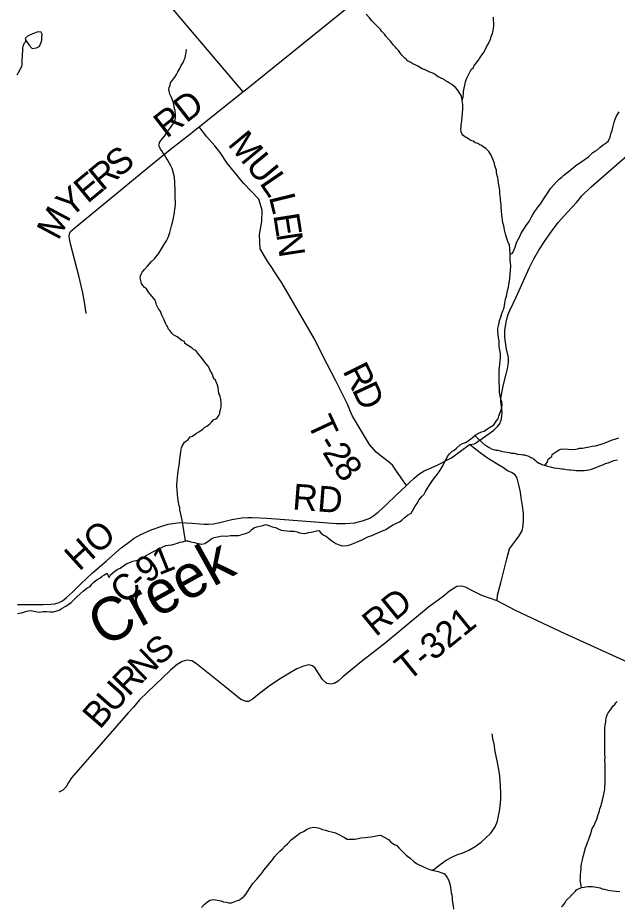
# Model space of a CAD drawing. Extents: x 1310247 to 1664935, y 235267 to 584339.
# Drawn here: x 1492662 to 1499619, y 303045 to 313354 of the extents above; entities that cross this region are included whole.
import ezdxf

# ---------------------------------------------------------------- set-up
doc = ezdxf.new("R2010")
doc.units = 0
for name, color, linetype in [('GM_X_County_Road', 7, 'Continuous'), ('GM_X_County_Road_Text', 7, 'Continuous'), ('GM_X_Minor_Lake', 7, 'Continuous'), ('GM_X_Minor_River', 7, 'Continuous'), ('GM_X_Minor_River_Text', 7, 'Continuous'), ('GM_X_Township_Road', 7, 'Continuous'), ('GM_X_Township_Road_Text', 7, 'Continuous')]:
    doc.layers.add(name, color=color, linetype=linetype)

msp = doc.modelspace()

# ---------------------------------------------------------------- linework, layer by layer
at = {"layer": 'GM_X_County_Road'}
for points in [[(1492647, 314188), (1492682, 314162), (1493134, 313665), (1493160, 313641), (1493180, 313631), (1493210, 313618), (1493240, 313624), (1493276, 313640), (1493360, 313696), (1493781, 314004), (1493838, 314044), (1493876, 314068), (1493916, 314070), (1493958, 314048), (1493991, 314009), (1495275, 312493), (1495322, 312531), (1497248, 314086), (1497269, 314103)], [(1497903, 308403), (1497903, 308403), (1497962, 308409), (1498092, 308498), (1498188, 308570), (1498231, 308612), (1498251, 308640), (1498273, 308686), (1498281, 308728), (1498285, 308780), (1498276, 308842), (1498270, 308898), (1498268, 308934), (1498275, 308980), (1498295, 309082), (1498332, 309218), (1498346, 309280), (1498352, 309328), (1498357, 309360), (1498359, 309410), (1498335, 309509), (1498322, 309589), (1498316, 309649), (1498316, 309727), (1498329, 309823), (1498349, 309903), (1498374, 309959), (1498446, 310113), (1498596, 310449), (1498651, 310555), (1498711, 310657), (1498782, 310769), (1498856, 310874), (1498935, 310978), (1499041, 311098), (1499150, 311216), (1499210, 311286), (1499313, 311387), (1499770, 311785)], [(1492660, 306546), (1492819, 306546), (1492958, 306545), (1493046, 306549), (1493093, 306554), (1493143, 306568), (1493181, 306588), (1493227, 306626), (1493295, 306690), (1493394, 306785), (1493526, 306909), (1493691, 307054), (1493862, 307202), (1493930, 307255), (1494012, 307315), (1494089, 307359), (1494211, 307414), (1494347, 307458), (1494407, 307477), (1494461, 307487), (1494543, 307497), (1494613, 307495), (1494687, 307490), (1494775, 307480), (1494825, 307478), (1494875, 307479), (1494935, 307483), (1495005, 307499), (1495145, 307532), (1495263, 307550), (1495331, 307557), (1495383, 307557), (1495557, 307548), (1496359, 307487), (1496461, 307484), (1496575, 307492), (1496673, 307519), (1496749, 307549), (1496795, 307577), (1496844, 307619), (1496932, 307700), (1497053, 307816), (1497172, 307927), (1497205, 307957), (1497260, 308009), (1497318, 308057), (1497378, 308095), (1497434, 308121), (1497528, 308162), (1497695, 308248), (1497903, 308403)], [(1500420, 305569), (1499016, 306205), (1498571, 306416), (1498438, 306478), (1498226, 306588), (1498231, 306654), (1498269, 306799), (1498302, 306937), (1498339, 307076), (1498367, 307193), (1498437, 307286), (1498480, 307343), (1498516, 307399), (1498528, 307461), (1498530, 307529), (1498530, 307607), (1498519, 307691), (1498505, 307785), (1498495, 307851), (1498482, 307919), (1498459, 308012), (1498433, 308049), (1498391, 308079), (1498347, 308095), (1498299, 308131), (1498215, 308182), (1498115, 308242), (1498028, 308304), (1497903, 308403)]]:
    msp.add_lwpolyline(points, dxfattribs=at)
at = {"layer": 'GM_X_Minor_Lake'}
for points in [[(1492756, 313088), (1492793, 313037), (1492830, 312998), (1492879, 313003), (1492909, 313019), (1492925, 313048), (1492940, 313094), (1492941, 313130), (1492946, 313162), (1492932, 313185), (1492896, 313189), (1492854, 313174)], [(1492854, 313174), (1492798, 313150), (1492770, 313137), (1492749, 313113), (1492756, 313088)]]:
    msp.add_lwpolyline(points, dxfattribs=at)
at = {"layer": 'GM_X_Minor_River'}
for points in [[(1497120, 312921), (1497108, 312935), (1497079, 312972), (1497055, 313000), (1497045, 313014), (1497021, 313035), (1496999, 313065), (1496982, 313085), (1496966, 313106), (1496934, 313142), (1496920, 313161), (1496900, 313183), (1496885, 313199), (1496873, 313219), (1496855, 313232), (1496839, 313248), (1496797, 313291), (1496772, 313319), (1496744, 313352), (1496704, 313396)], [(1497821, 312386), (1497827, 312416), (1497831, 312434), (1497832, 312446), (1497834, 312462), (1497836, 312480), (1497836, 312498), (1497838, 312516), (1497843, 312538), (1497849, 312573), (1497860, 312611), (1497870, 312645), (1497880, 312667), (1497889, 312685), (1497895, 312699), (1497924, 312752), (1497950, 312778), (1497954, 312792), (1497989, 312840), (1498011, 312866), (1498021, 312882), (1498050, 312926), (1498070, 312949), (1498077, 312967), (1498101, 313015), (1498122, 313047), (1498128, 313065), (1498147, 313101), (1498157, 313137), (1498170, 313173), (1498178, 313207), (1498184, 313231), (1498187, 313259), (1498187, 313292), (1498185, 313328), (1498182, 313362)], [(1492655, 312691), (1492672, 312717), (1492698, 312769), (1492707, 312787), (1492711, 312803), (1492713, 312831), (1492714, 312877), (1492716, 312897), (1492716, 312940), (1492719, 312954), (1492719, 312970), (1492721, 313004), (1492723, 313020), (1492728, 313034), (1492738, 313062), (1492750, 313076), (1492756, 313088)], [(1494083, 310337), (1494086, 310359), (1494094, 310379), (1494106, 310401), (1494133, 310433), (1494167, 310471), (1494214, 310524), (1494247, 310558), (1494271, 310588), (1494294, 310616), (1494343, 310692), (1494365, 310732), (1494386, 310767), (1494402, 310797), (1494415, 310829), (1494425, 310861), (1494433, 310893), (1494446, 310939), (1494457, 310979), (1494465, 311014), (1494473, 311052), (1494476, 311074), (1494480, 311088), (1494482, 311104), (1494486, 311130), (1494487, 311150), (1494491, 311198), (1494492, 311234), (1494490, 311248), (1494490, 311288), (1494490, 311304), (1494489, 311355), (1494487, 311379), (1494486, 311409), (1494484, 311447), (1494481, 311499), (1494475, 311520), (1494462, 311576), (1494452, 311604), (1494438, 311637), (1494420, 311669), (1494399, 311705), (1494381, 311736), (1494363, 311762), (1494350, 311782), (1494332, 311809), (1494318, 311831), (1494306, 311855), (1494298, 311873), (1494301, 311889), (1494311, 311913), (1494323, 311931), (1494342, 311953), (1494364, 311979), (1494382, 312005), (1494386, 312021), (1494403, 312033), (1494413, 312051), (1494429, 312073), (1494439, 312084), (1494460, 312118), (1494474, 312136), (1494482, 312150), (1494489, 312168), (1494493, 312192), (1494493, 312230), (1494488, 312277), (1494482, 312299), (1494473, 312349), (1494465, 312377), (1494446, 312430), (1494426, 312468), (1494424, 312488), (1494414, 312521), (1494419, 312543), (1494429, 312573), (1494433, 312599), (1494446, 312615), (1494468, 312645), (1494484, 312666), (1494503, 312696), (1494519, 312726), (1494542, 312764), (1494560, 312800), (1494581, 312836), (1494593, 312864), (1494604, 312888), (1494610, 312914), (1494616, 312946), (1494621, 312984)], [(1498377, 310612), (1498368, 310724), (1498358, 310738), (1498346, 310768), (1498334, 310805), (1498325, 310833), (1498321, 310845), (1498319, 310857), (1498311, 310891), (1498306, 310920), (1498302, 310938), (1498292, 310980), (1498286, 311002), (1498283, 311040), (1498281, 311058), (1498276, 311119), (1498272, 311145), (1498271, 311185), (1498267, 311215), (1498265, 311241), (1498263, 311258), (1498262, 311288), (1498258, 311304), (1498256, 311346), (1498253, 311372), (1498249, 311396), (1498245, 311414), (1498243, 311435), (1498238, 311471), (1498232, 311501), (1498226, 311521), (1498223, 311539), (1498219, 311559), (1498219, 311586), (1498200, 311636), (1498194, 311662), (1498184, 311692), (1498174, 311715), (1498165, 311739), (1498157, 311759), (1498145, 311779), (1498129, 311802), (1498111, 311822), (1498096, 311836), (1498076, 311849), (1498060, 311861), (1498042, 311871), (1498024, 311879), (1498002, 311894), (1497972, 311904), (1497946, 311920), (1497920, 311931), (1497898, 311947), (1497870, 311966), (1497852, 311974), (1497828, 311992), (1497820, 312004), (1497807, 312029), (1497803, 312061), (1497807, 312087), (1497808, 312113), (1497810, 312133), (1497814, 312159), (1497814, 312171), (1497819, 312197), (1497821, 312211), (1497823, 312231), (1497823, 312257), (1497826, 312282), (1497826, 312348), (1497825, 312370), (1497821, 312394), (1497819, 312410), (1497808, 312450), (1497794, 312475), (1497768, 312515), (1497744, 312540), (1497722, 312560), (1497699, 312578), (1497671, 312595), (1497649, 312609), (1497623, 312626), (1497609, 312636), (1497569, 312656), (1497539, 312667), (1497509, 312693), (1497485, 312708), (1497443, 312722), (1497427, 312730), (1497389, 312751), (1497357, 312761), (1497335, 312772), (1497304, 312794), (1497272, 312807), (1497248, 312819), (1497222, 312833), (1497186, 312854), (1497170, 312872), (1497158, 312882), (1497138, 312901), (1497120, 312921)], [(1498377, 310612), (1498405, 310621), (1498422, 310665), (1498434, 310691), (1498442, 310721), (1498455, 310753), (1498473, 310787), (1498488, 310815), (1498502, 310848), (1498521, 310876), (1498541, 310912), (1498568, 310950), (1498590, 310977), (1498604, 311005), (1498619, 311035), (1498637, 311065), (1498660, 311101), (1498682, 311132), (1498698, 311158), (1498725, 311188), (1498753, 311228), (1498796, 311297), (1498825, 311341), (1498847, 311375), (1498878, 311412), (1498912, 311448), (1498947, 311482), (1498975, 311505), (1499001, 311529), (1499030, 311549), (1499072, 311586), (1499111, 311616), (1499141, 311645), (1499185, 311671), (1499284, 311740), (1499335, 311789), (1499367, 311811), (1499393, 311826), (1499422, 311852), (1499456, 311878), (1499492, 311903), (1499519, 311925), (1499539, 311969), (1499550, 312019), (1499560, 312046), (1499569, 312082), (1499575, 312110), (1499584, 312144), (1499594, 312176), (1499611, 312212), (1499643, 312262)], [(1498270, 308928), (1498255, 308986), (1498253, 309013), (1498251, 309047), (1498252, 309085), (1498250, 309119), (1498247, 309157), (1498247, 309193), (1498248, 309231), (1498250, 309267), (1498253, 309295), (1498255, 309333), (1498262, 309373), (1498264, 309411), (1498265, 309453), (1498259, 309483), (1498254, 309515), (1498250, 309541), (1498249, 309578), (1498247, 309604), (1498242, 309640), (1498235, 309720), (1498235, 309748), (1498242, 309778), (1498248, 309814), (1498252, 309840), (1498267, 309878), (1498281, 309922), (1498292, 309952), (1498302, 309978), (1498309, 310017), (1498315, 310043), (1498324, 310089), (1498334, 310125), (1498341, 310161), (1498347, 310191), (1498356, 310227), (1498360, 310259), (1498367, 310299), (1498373, 310333), (1498378, 310381), (1498382, 310425), (1498385, 310471), (1498380, 310513), (1498378, 310541), (1498378, 310576), (1498377, 310612), (1498377, 310612)], [(1494610, 307285), (1494570, 307525), (1494563, 307558), (1494559, 307580), (1494544, 307644), (1494542, 307672), (1494536, 307691), (1494525, 307751), (1494519, 307783), (1494514, 307821), (1494510, 307886), (1494509, 307908), (1494509, 307938), (1494511, 307978), (1494516, 308022), (1494525, 308092), (1494531, 308140), (1494538, 308181), (1494540, 308203), (1494547, 308259), (1494554, 308317), (1494558, 308347), (1494562, 308363), (1494568, 308383), (1494597, 308431), (1494619, 308445), (1494640, 308462), (1494664, 308490), (1494688, 308500), (1494706, 308512), (1494735, 308532), (1494763, 308549), (1494787, 308565), (1494810, 308581), (1494832, 308605), (1494856, 308616), (1494871, 308626), (1494889, 308642), (1494909, 308660), (1494933, 308688), (1494960, 308699), (1494974, 308713), (1494986, 308729), (1495005, 308763), (1495007, 308785), (1495013, 308803), (1495024, 308835), (1495024, 308861), (1495022, 308887), (1495017, 308928), (1495009, 308958), (1495003, 308984), (1494997, 308996), (1494990, 309030), (1494988, 309063), (1494978, 309089), (1494955, 309147), (1494939, 309166), (1494931, 309186), (1494922, 309214), (1494908, 309240), (1494900, 309253), (1494877, 309309), (1494847, 309340), (1494823, 309374), (1494789, 309415), (1494762, 309447), (1494730, 309492), (1494700, 309506), (1494684, 309520), (1494642, 309549), (1494601, 309576), (1494595, 309596), (1494565, 309608), (1494513, 309653), (1494473, 309672), (1494449, 309694), (1494428, 309724), (1494412, 309739), (1494398, 309771), (1494386, 309787), (1494376, 309811), (1494359, 309850), (1494337, 309896), (1494314, 309955), (1494294, 309977), (1494282, 309999), (1494272, 310022), (1494267, 310038), (1494257, 310076), (1494221, 310121), (1494200, 310147), (1494178, 310171), (1494154, 310210), (1494130, 310226), (1494118, 310242), (1494105, 310259), (1494097, 310271), (1494089, 310301), (1494087, 310321), (1494083, 310337)], [(1495277, 307362), (1495303, 307371), (1495346, 307387), (1495380, 307418), (1495408, 307438), (1495436, 307446), (1495472, 307455), (1495505, 307463), (1495539, 307476), (1495575, 307464), (1495616, 307447), (1495652, 307439), (1495684, 307422), (1495720, 307410), (1495748, 307405), (1495784, 307399), (1495818, 307397), (1495845, 307396), (1495871, 307396), (1495905, 307389), (1495931, 307379), (1495959, 307375), (1495985, 307370), (1496011, 307374), (1496037, 307382), (1496065, 307385), (1496129, 307402), (1496156, 307406), (1496181, 307376), (1496207, 307353), (1496243, 307335), (1496272, 307312), (1496308, 307284), (1496353, 307255), (1496391, 307237), (1496425, 307228), (1496483, 307231), (1496517, 307239), (1496545, 307249), (1496587, 307264), (1496628, 307284), (1496658, 307297), (1496692, 307315), (1496726, 307330), (1496760, 307342), (1496789, 307353), (1496815, 307367), (1496867, 307390), (1496895, 307402), (1496933, 307416), (1496974, 307443), (1497012, 307467), (1497056, 307490), (1497091, 307506), (1497121, 307525), (1497157, 307561), (1497186, 307582), (1497226, 307604), (1497244, 307634), (1497257, 307660), (1497273, 307685), (1497293, 307715), (1497316, 307755), (1497353, 307801), (1497377, 307828), (1497395, 307858), (1497418, 307896), (1497438, 307926), (1497459, 307963), (1497495, 308013), (1497518, 308039), (1497554, 308086), (1497595, 308156), (1497618, 308206), (1497638, 308237), (1497651, 308263), (1497671, 308293), (1497700, 308321), (1497728, 308338), (1497754, 308358), (1497797, 308400), (1497823, 308413), (1497857, 308425), (1497889, 308444), (1497934, 308480), (1497966, 308506), (1498002, 308531), (1498043, 308551), (1498073, 308558), (1498107, 308580), (1498157, 308611), (1498186, 308631), (1498214, 308674), (1498239, 308702), (1498245, 308730), (1498253, 308756), (1498268, 308794), (1498278, 308826), (1498283, 308858), (1498279, 308896), (1498270, 308928)], [(1497966, 308505), (1498073, 308404), (1498103, 308387), (1498133, 308369), (1498159, 308354), (1498181, 308346), (1498203, 308342), (1498215, 308338), (1498233, 308335), (1498259, 308329), (1498293, 308322), (1498309, 308318), (1498343, 308314), (1498365, 308308), (1498377, 308305), (1498393, 308303), (1498423, 308301), (1498461, 308292), (1498505, 308288), (1498527, 308283), (1498541, 308281), (1498568, 308275), (1498592, 308267), (1498617, 308250), (1498639, 308242), (1498651, 308234), (1498669, 308217), (1498681, 308205), (1498695, 308197), (1498711, 308187), (1498723, 308183), (1498743, 308172), (1498773, 308162), (1498811, 308151), (1498845, 308143), (1498885, 308132), (1498927, 308126), (1498975, 308121), (1498991, 308119), (1499032, 308114), (1499064, 308110), (1499078, 308108), (1499114, 308105), (1499144, 308101), (1499236, 308100), (1499264, 308104), (1499291, 308109), (1499321, 308117), (1499351, 308129), (1499383, 308140), (1499418, 308154), (1499452, 308167), (1499484, 308181), (1499514, 308191), (1499543, 308203), (1499581, 308216), (1499621, 308226)], [(1498034, 308436), (1498032, 308438)], [(1498773, 308162), (1498791, 308174), (1498810, 308202), (1498816, 308232), (1498838, 308249), (1498859, 308263), (1498863, 308287), (1498881, 308299), (1498926, 308329), (1498946, 308340), (1498966, 308350), (1498988, 308352), (1499048, 308347), (1499086, 308345), (1499139, 308348), (1499157, 308352), (1499183, 308358), (1499215, 308361), (1499292, 308376), (1499328, 308382), (1499368, 308387), (1499433, 308407), (1499479, 308422), (1499552, 308451), (1499604, 308469), (1499636, 308479)], [(1492657, 306442), (1492683, 306445), (1492722, 306455), (1492750, 306463), (1492782, 306474), (1492812, 306476), (1492848, 306467), (1492886, 306461), (1492916, 306458), (1492956, 306464), (1492996, 306463), (1493038, 306461), (1493077, 306460), (1493142, 306479), (1493178, 306503), (1493210, 306522), (1493241, 306544), (1493281, 306570), (1493315, 306603), (1493348, 306633), (1493384, 306668), (1493421, 306702), (1493465, 306735), (1493501, 306755), (1493522, 306781), (1493548, 306808), (1493578, 306832), (1493613, 306853), (1493641, 306873), (1493667, 306889), (1493696, 306910), (1493721, 306860), (1493737, 306890), (1493768, 306919), (1493794, 306935), (1493824, 306957), (1493850, 306966), (1493889, 306996), (1493919, 307016), (1493951, 307029), (1493997, 307048), (1494031, 307058), (1494070, 307066), (1494102, 307077), (1494146, 307111), (1494188, 307134), (1494231, 307156), (1494283, 307183), (1494317, 307200), (1494354, 307220), (1494382, 307230), (1494412, 307235), (1494450, 307237), (1494488, 307250), (1494516, 307258), (1494544, 307271), (1494572, 307275), (1494610, 307285), (1494636, 307284), (1494670, 307274), (1494714, 307265), (1494740, 307259), (1494798, 307246), (1494832, 307254), (1494882, 307289), (1494915, 307311), (1494941, 307324), (1494981, 307332), (1495033, 307341), (1495089, 307340), (1495129, 307346), (1495189, 307345), (1495225, 307348), (1495277, 307362)], [(1499205, 303263), (1499190, 303346), (1499192, 303370), (1499192, 303414), (1499195, 303446), (1499199, 303480), (1499202, 303510), (1499206, 303538), (1499212, 303568), (1499217, 303582), (1499223, 303622), (1499231, 303646), (1499236, 303666), (1499252, 303724), (1499267, 303762), (1499279, 303796), (1499286, 303812), (1499296, 303846), (1499304, 303864), (1499313, 303890), (1499327, 303948), (1499350, 303982), (1499364, 304014), (1499381, 304056), (1499396, 304108), (1499408, 304138), (1499418, 304174), (1499431, 304214), (1499437, 304234), (1499448, 304276), (1499456, 304310), (1499463, 304344), (1499467, 304360), (1499475, 304408), (1499481, 304496), (1499479, 304563), (1499480, 304621), (1499478, 304639), (1499479, 304693), (1499477, 304731), (1499478, 304777), (1499476, 304798), (1499477, 304900), (1499476, 304932), (1499476, 304996), (1499475, 305018), (1499476, 305109), (1499480, 305147), (1499485, 305181), (1499487, 305205), (1499489, 305227), (1499493, 305241), (1499502, 305265), (1499514, 305289), (1499532, 305313), (1499549, 305335), (1499557, 305347), (1499573, 305369), (1499590, 305384), (1499604, 305406), (1499620, 305420)], [(1497466, 303464), (1497489, 303473), (1497564, 303530), (1497635, 303581), (1497706, 303617), (1497767, 303646), (1497821, 303661), (1497896, 303694), (1497971, 303737), (1498040, 303788), (1498095, 303837), (1498154, 303892), (1498203, 303967), (1498228, 304031), (1498241, 304095), (1498252, 304149), (1498259, 304205), (1498269, 304286), (1498268, 304353), (1498266, 304441), (1498261, 304499), (1498256, 304553), (1498247, 304607), (1498229, 304712), (1498214, 304788), (1498199, 304859), (1498196, 304909), (1498176, 304991), (1498167, 305044)], [(1494793, 303031), (1494824, 303065), (1494862, 303098), (1494892, 303116), (1494924, 303124), (1494958, 303121), (1495018, 303106), (1495050, 303098), (1495082, 303091), (1495110, 303085), (1495142, 303083), (1495202, 303106), (1495228, 303117), (1495263, 303137), (1495291, 303161), (1495311, 303188), (1495350, 303252), (1495391, 303307), (1495436, 303359), (1495472, 303400), (1495499, 303434), (1495519, 303462), (1495541, 303490), (1495564, 303519), (1495592, 303551), (1495619, 303585), (1495643, 303618), (1495674, 303652), (1495704, 303684), (1495736, 303711), (1495765, 303745), (1495793, 303770), (1495840, 303818), (1495884, 303853), (1495935, 303893), (1495977, 303912), (1496019, 303940), (1496056, 303955), (1496096, 303963), (1496128, 303960), (1496164, 303950), (1496199, 303937), (1496235, 303929), (1496269, 303916), (1496301, 303908), (1496337, 303901), (1496363, 303889), (1496394, 303872), (1496424, 303858), (1496452, 303844), (1496484, 303825), (1496532, 303823), (1496572, 303824), (1496614, 303829), (1496644, 303837), (1496692, 303844), (1496724, 303846), (1496764, 303849), (1496806, 303859), (1496842, 303866), (1496872, 303868), (1496963, 303819), (1496993, 303790), (1497033, 303762), (1497060, 303749), (1497090, 303719), (1497131, 303678), (1497171, 303638), (1497216, 303603)], [(1497216, 303603), (1497258, 303563), (1497289, 303540), (1497321, 303524), (1497361, 303505), (1497395, 303489), (1497431, 303474), (1497466, 303464), (1497506, 303455), (1497542, 303447), (1497584, 303434), (1497614, 303420), (1497647, 303377), (1497661, 303351), (1497678, 303303), (1497683, 303261), (1497687, 303232), (1497693, 303202), (1497698, 303176), (1497702, 303148), (1497703, 303116), (1497714, 303048), (1497720, 303010)], [(1498973, 303042), (1498987, 303049), (1498997, 303061), (1499010, 303079), (1499028, 303111), (1499040, 303127), (1499075, 303157), (1499085, 303173), (1499097, 303182), (1499114, 303200), (1499130, 303216), (1499146, 303236), (1499158, 303242), (1499180, 303252), (1499205, 303263), (1499235, 303267), (1499255, 303271), (1499279, 303273), (1499305, 303274), (1499333, 303274), (1499357, 303272), (1499379, 303267), (1499397, 303263), (1499420, 303257), (1499443, 303248), (1499470, 303242), (1499500, 303236), (1499532, 303229), (1499608, 303220), (1499650, 303216)]]:
    msp.add_lwpolyline(points, dxfattribs=at)
at = {"layer": 'GM_X_Township_Road'}
for points in [[(1494736, 312065), (1494768, 312090), (1495275, 312493)], [(1493454, 309923), (1493439, 310032), (1493417, 310162), (1493370, 310360), (1493272, 310731), (1493261, 310788), (1493259, 310818), (1493263, 310848), (1493275, 310872), (1493327, 310919), (1494203, 311639), (1494432, 311826), (1494669, 312011), (1494735, 312064), (1494736, 312065)], [(1495262, 311456), (1495262, 311457), (1495093, 311665), (1495012, 311789), (1494950, 311868), (1494855, 311974), (1494768, 312090)], [(1495625, 310431), (1495559, 310529), (1495474, 310673), (1495469, 310840), (1495493, 310990), (1495498, 311122), (1495459, 311248), (1495284, 311429), (1495262, 311456)], [(1496181, 309476), (1496181, 309476), (1496112, 309613), (1495876, 310020), (1495727, 310280), (1495626, 310429), (1495625, 310431)], [(1496517, 308802), (1496517, 308803), (1496488, 308872), (1496352, 309141), (1496252, 309335), (1496181, 309476)], [(1497172, 307927), (1497050, 308104), (1497010, 308161), (1496961, 308207), (1496893, 308255), (1496823, 308312), (1496744, 308402), (1496641, 308577), (1496545, 308733), (1496517, 308802)], [(1498226, 306588), (1498047, 306650), (1497932, 306709), (1497857, 306747), (1497811, 306758), (1497756, 306754), (1497672, 306702), (1497598, 306638), (1497428, 306514), (1497131, 306267), (1496926, 306096), (1496646, 305881), (1496436, 305706), (1496380, 305658), (1496332, 305629), (1496297, 305623), (1496250, 305629), (1496199, 305676), (1496115, 305809), (1496081, 305836), (1496040, 305845), (1495979, 305829), (1495901, 305799), (1495815, 305751), (1495719, 305690), (1495596, 305610), (1495466, 305514), (1495382, 305445), (1495338, 305421), (1495312, 305421), (1495252, 305443), (1495063, 305596), (1494735, 305856), (1494682, 305891), (1494624, 305900), (1494568, 305886), (1494511, 305850), (1494434, 305784), (1494075, 305440), (1494004, 305355), (1493942, 305289), (1493286, 304533), (1493252, 304481), (1493225, 304431), (1493224, 304430)], [(1493224, 304430), (1493185, 304391), (1493138, 304368)]]:
    msp.add_lwpolyline(points, dxfattribs=at)

# ---------------------------------------------------------------- texts
at = {"layer": 'GM_X_County_Road_Text'}
for s, rotation, p in [('RD', 355.564, (1495843, 307650)), ('HO', 41.9868, (1493374, 306924)), ('1', 21.9613, (1494300, 306882)), ('9', 37.6422, (1494172, 306780)), ('C', 41.5814, (1493900, 306538)), ('-', 41.4319, (1494084, 306702))]:
    msp.add_text(s, height=300, rotation=rotation, dxfattribs=at).set_placement(p)
at = {"layer": 'GM_X_Minor_River_Text'}
msp.add_text('Creek', height=500, rotation=28.9906, dxfattribs=at).set_placement((1493659, 306043))
at = {"layer": 'GM_X_Township_Road_Text'}
for s, rotation, p in [('RD', 37.9146, (1494389, 311947)), ('M', 309.5838, (1495089, 311884)), ('S', 39.4332, (1493833, 311491)), ('U', 309.408, (1495296, 311634)), ('R', 39.4303, (1493643, 311334)), ('E', 39.4319, (1493470, 311191)), ('L', 304.383, (1495460, 311435)), ('Y', 39.6073, (1493266, 311023)), ('L', 283.6678, (1495575, 311276)), ('M', 61.8999, (1493132, 310760)), ('E', 278.9505, (1495626, 311064)), ('N', 278.626, (1495661, 310843)), ('R', 296.5249, (1496428, 309257)), ('D', 295.0107, (1496537, 309039)), ('T', 295.0086, (1496016, 308653)), ('-', 301.3558, (1496128, 308418)), ('2', 301.2703, (1496192, 308313)), ('8', 308.3277, (1496311, 308122)), ('RD', 39.3867, (1496817, 306164)), ('T-321', 39.0459, (1497193, 305647)), ('S', 41.2883, (1494304, 305824)), ('N', 43.9013, (1494117, 305644)), ('R', 45.8404, (1493947, 305469)), ('U', 48.5788, (1493775, 305273)), ('B', 49.099, (1493614, 305088))]:
    msp.add_text(s, height=300, rotation=rotation, dxfattribs=at).set_placement(p)

doc.saveas('drawing.dxf')
